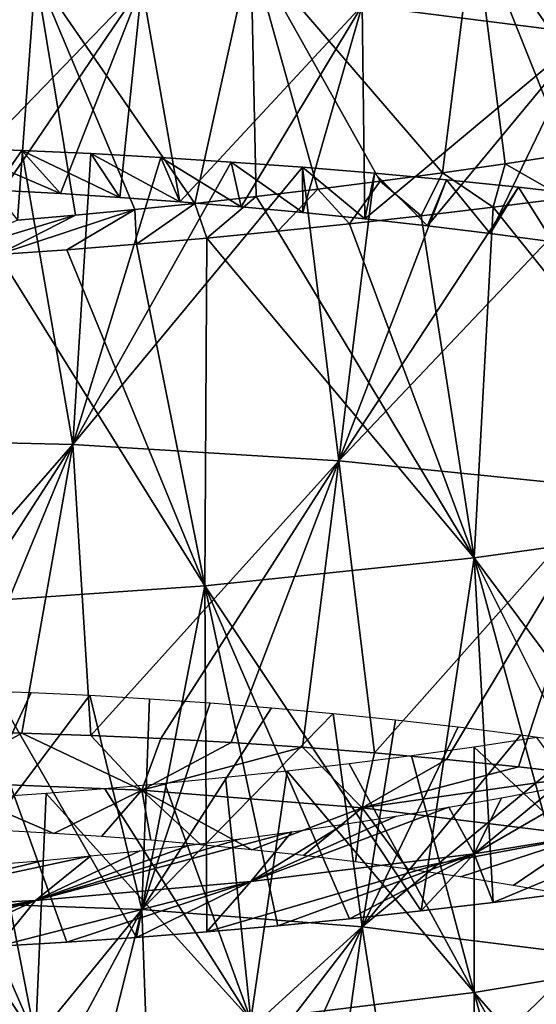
# Model space of a CAD drawing. Header units: millimetres. Extents: x -161 to 161, y -94 to 1149.
# Tile 836 of 1056: x 42.27 to 44.81, y 430.84 to 435.68. Entities that reach past the tile are written whole.
import ezdxf

# ---------------------------------------------------------------- set-up
doc = ezdxf.new("R2010")
doc.units = ezdxf.units.MM
doc.header["$LTSCALE"] = 81.481481
for name, color, linetype in [('71', 7, 'CONTINUOUS'), ('72', 7, 'CONTINUOUS'), ('73', 7, 'CONTINUOUS'), ('82', 7, 'CONTINUOUS')]:
    doc.layers.add(name, color=color, linetype=linetype)

msp = doc.modelspace()

# ---------------------------------------------------------------- linework, layer by layer
at = {"layer": '71', "color": 7, "linetype": 'CONTINUOUS', "true_color": 0xaaaaaa}
for points in [[(41.9442, 432.1787, -8.5874), (42.2772, 432.1713, -8.7135), (41.8424, 431.9317, -7.2462), (41.9442, 432.1787, -8.5874)], [(41.8424, 431.9317, -7.2462), (42.2772, 432.1713, -8.7135), (42.866, 431.8909, -7.6777), (41.8424, 431.9317, -7.2462)], [(42.2772, 432.1713, -8.7135), (42.6157, 432.16, -8.823), (42.866, 431.8909, -7.6777), (42.2772, 432.1713, -8.7135)], [(42.6157, 432.16, -8.823), (42.9589, 432.1447, -8.9158), (42.866, 431.8909, -7.6777), (42.6157, 432.16, -8.823)], [(42.9589, 432.1447, -8.9158), (43.3061, 432.1254, -8.9918), (42.866, 431.8909, -7.6777), (42.9589, 432.1447, -8.9158)], [(43.3061, 432.1254, -8.9918), (43.6565, 432.1019, -9.0507), (42.866, 431.8909, -7.6777), (43.3061, 432.1254, -8.9918)], [(42.866, 431.8909, -7.6777), (43.6565, 432.1019, -9.0507), (43.9488, 431.8037, -7.9139), (42.866, 431.8909, -7.6777)], [(43.6565, 432.1019, -9.0507), (44.0093, 432.0743, -9.0924), (43.9488, 431.8037, -7.9139), (43.6565, 432.1019, -9.0507)], [(44.0093, 432.0743, -9.0924), (44.3635, 432.0424, -9.1168), (43.9488, 431.8037, -7.9139), (44.0093, 432.0743, -9.0924)], [(44.3635, 432.0424, -9.1168), (44.7182, 432.0062, -9.1236), (43.9488, 431.8037, -7.9139), (44.3635, 432.0424, -9.1168)], [(44.7182, 432.0062, -9.1236), (45.0722, 431.9656, -9.1128), (43.9488, 431.8037, -7.9139), (44.7182, 432.0062, -9.1236)], [(41.8424, 431.9317, -7.2462), (42.866, 431.8909, -7.6777), (42.4334, 431.6789, -6.2316), (41.8424, 431.9317, -7.2462)], [(42.205, 431.6915, -6.1019), (41.8424, 431.9317, -7.2462), (42.4334, 431.6789, -6.2316), (42.205, 431.6915, -6.1019)], [(43.9488, 431.8037, -7.9139), (45.0722, 431.9656, -9.1128), (45.0513, 431.6672, -7.9475), (43.9488, 431.8037, -7.9139)], [(45.5976, 431.7592, 3.8383), (44.5, 431.5785, 3.9074), (45.1505, 431.9556, 2.7133), (45.5976, 431.7592, 3.8383)], [(45.1505, 431.9556, 2.7133), (44.5, 431.5785, 3.9074), (44.8927, 431.903, 2.7324), (45.1505, 431.9556, 2.7133)], [(42.4334, 431.6789, -6.2316), (42.866, 431.8909, -7.6777), (42.6687, 431.6634, -6.3488), (42.4334, 431.6789, -6.2316)], [(42.6687, 431.6634, -6.3488), (42.866, 431.8909, -7.6777), (42.9102, 431.6448, -6.4529), (42.6687, 431.6634, -6.3488)], [(42.866, 431.8909, -7.6777), (43.9488, 431.8037, -7.9139), (43.4071, 431.598, -6.6202), (42.866, 431.8909, -7.6777)], [(42.9102, 431.6448, -6.4529), (42.866, 431.8909, -7.6777), (43.1567, 431.623, -6.5434), (42.9102, 431.6448, -6.4529)], [(43.1567, 431.623, -6.5434), (42.866, 431.8909, -7.6777), (43.4071, 431.598, -6.6202), (43.1567, 431.623, -6.5434)], [(44.8927, 431.903, 2.7324), (44.5, 431.5785, 3.9074), (44.6337, 431.8535, 2.7371), (44.8927, 431.903, 2.7324)], [(44.6337, 431.8535, 2.7371), (44.5, 431.5785, 3.9074), (44.3746, 431.8071, 2.7274), (44.6337, 431.8535, 2.7371)], [(44.5, 431.5785, 3.9074), (43.4024, 431.4418, 3.7705), (44.3746, 431.8071, 2.7274), (44.5, 431.5785, 3.9074)], [(44.3746, 431.8071, 2.7274), (43.4024, 431.4418, 3.7705), (44.1161, 431.7638, 2.7034), (44.3746, 431.8071, 2.7274)], [(43.4071, 431.598, -6.6202), (43.9488, 431.8037, -7.9139), (43.6605, 431.5698, -6.6831), (43.4071, 431.598, -6.6202)], [(43.6605, 431.5698, -6.6831), (43.9488, 431.8037, -7.9139), (43.9162, 431.5384, -6.7321), (43.6605, 431.5698, -6.6831)], [(43.9162, 431.5384, -6.7321), (43.9488, 431.8037, -7.9139), (44.1737, 431.5035, -6.7672), (43.9162, 431.5384, -6.7321)], [(43.9488, 431.8037, -7.9139), (45.0513, 431.6672, -7.9475), (44.1737, 431.5035, -6.7672), (43.9488, 431.8037, -7.9139)], [(44.1161, 431.7638, 2.7034), (43.4024, 431.4418, 3.7705), (43.8589, 431.7236, 2.6651), (44.1161, 431.7638, 2.7034)], [(45.5976, 431.7592, 3.8383), (44.5932, 431.3392, 5.0828), (44.5, 431.5785, 3.9074), (45.5976, 431.7592, 3.8383)], [(44.9469, 431.3849, 5.0784), (44.5932, 431.3392, 5.0828), (45.5976, 431.7592, 3.8383), (44.9469, 431.3849, 5.0784)], [(43.4024, 431.4418, 3.7705), (42.3443, 431.3491, 3.433), (43.6037, 431.6864, 2.6128), (43.4024, 431.4418, 3.7705)], [(43.6037, 431.6864, 2.6128), (42.3443, 431.3491, 3.433), (43.3509, 431.6523, 2.5465), (43.6037, 431.6864, 2.6128)], [(43.8589, 431.7236, 2.6651), (43.4024, 431.4418, 3.7705), (43.6037, 431.6864, 2.6128), (43.8589, 431.7236, 2.6651)], [(43.3509, 431.6523, 2.5465), (42.3443, 431.3491, 3.433), (43.1015, 431.6212, 2.4663), (43.3509, 431.6523, 2.5465)], [(44.1737, 431.5035, -6.7672), (45.0513, 431.6672, -7.9475), (44.4322, 431.4652, -6.7881), (44.1737, 431.5035, -6.7672)], [(44.4322, 431.4652, -6.7881), (45.0513, 431.6672, -7.9475), (44.6913, 431.4233, -6.7948), (44.4322, 431.4652, -6.7881)], [(44.6913, 431.4233, -6.7948), (45.0513, 431.6672, -7.9475), (44.9499, 431.3779, -6.7873), (44.6913, 431.4233, -6.7948)], [(43.1015, 431.6212, 2.4663), (42.3443, 431.3491, 3.433), (42.8563, 431.5931, 2.3724), (43.1015, 431.6212, 2.4663)], [(42.8563, 431.5931, 2.3724), (42.3443, 431.3491, 3.433), (42.6164, 431.568, 2.2649), (42.8563, 431.5931, 2.3724)], [(42.3443, 431.3491, 3.433), (41.3645, 431.2995, 2.9046), (42.6164, 431.568, 2.2649), (42.3443, 431.3491, 3.433)], [(42.6164, 431.568, 2.2649), (41.3645, 431.2995, 2.9046), (42.3828, 431.546, 2.1445), (42.6164, 431.568, 2.2649)], [(42.3828, 431.546, 2.1445), (41.3645, 431.2995, 2.9046), (42.1563, 431.5269, 2.0115), (42.3828, 431.546, 2.1445)], [(43.5347, 431.2249, 4.9901), (43.1854, 431.1943, 4.9245), (44.5, 431.5785, 3.9074), (43.5347, 431.2249, 4.9901)], [(44.5, 431.5785, 3.9074), (43.1854, 431.1943, 4.9245), (43.4024, 431.4418, 3.7705), (44.5, 431.5785, 3.9074)], [(43.8862, 431.2592, 5.0385), (43.5347, 431.2249, 4.9901), (44.5, 431.5785, 3.9074), (43.8862, 431.2592, 5.0385)], [(44.2393, 431.2973, 5.0694), (43.8862, 431.2592, 5.0385), (44.5, 431.5785, 3.9074), (44.2393, 431.2973, 5.0694)], [(44.5932, 431.3392, 5.0828), (44.2393, 431.2973, 5.0694), (44.5, 431.5785, 3.9074), (44.5932, 431.3392, 5.0828)], [(42.4974, 431.1443, 4.742), (42.1604, 431.125, 4.6254), (43.4024, 431.4418, 3.7705), (42.4974, 431.1443, 4.742)], [(43.4024, 431.4418, 3.7705), (42.1604, 431.125, 4.6254), (42.3443, 431.3491, 3.433), (43.4024, 431.4418, 3.7705)], [(42.8394, 431.1675, 4.8417), (42.4974, 431.1443, 4.742), (43.4024, 431.4418, 3.7705), (42.8394, 431.1675, 4.8417)], [(43.1854, 431.1943, 4.9245), (42.8394, 431.1675, 4.8417), (43.4024, 431.4418, 3.7705), (43.1854, 431.1943, 4.9245)], [(41.1895, 431.089, 4.1776), (40.882, 431.0842, 3.997), (42.3443, 431.3491, 3.433), (41.1895, 431.089, 4.1776)], [(42.3443, 431.3491, 3.433), (40.882, 431.0842, 3.997), (41.3645, 431.2995, 2.9046), (42.3443, 431.3491, 3.433)], [(41.5056, 431.0973, 4.3428), (41.1895, 431.089, 4.1776), (42.3443, 431.3491, 3.433), (41.5056, 431.0973, 4.3428)], [(41.8295, 431.1093, 4.4923), (41.5056, 431.0973, 4.3428), (42.3443, 431.3491, 3.433), (41.8295, 431.1093, 4.4923)], [(42.1604, 431.125, 4.6254), (41.8295, 431.1093, 4.4923), (42.3443, 431.3491, 3.433), (42.1604, 431.125, 4.6254)]]:
    msp.add_3dface(points, dxfattribs=at)
at = {"layer": '72', "color": 7, "linetype": 'CONTINUOUS', "true_color": 0xaaaaaa}
for points in [[(42.1815, 434.8395, -6.7695), (42.4669, 434.8236, -6.8905), (41.9442, 435.0483, -7.9518), (42.1815, 434.8395, -6.7695)], [(41.9442, 435.0483, -7.9518), (42.4669, 434.8236, -6.8905), (42.2772, 435.0358, -8.0776), (41.9442, 435.0483, -7.9518)], [(42.4669, 434.8236, -6.8905), (42.758, 434.8047, -6.9964), (42.2772, 435.0358, -8.0776), (42.4669, 434.8236, -6.8905)], [(42.2772, 435.0358, -8.0776), (42.758, 434.8047, -6.9964), (42.6157, 435.0201, -8.1865), (42.2772, 435.0358, -8.0776)], [(42.758, 434.8047, -6.9964), (43.0538, 434.7829, -7.0869), (42.6157, 435.0201, -8.1865), (42.758, 434.8047, -6.9964)], [(42.6157, 435.0201, -8.1865), (43.0538, 434.7829, -7.0869), (42.9589, 435.0012, -8.2786), (42.6157, 435.0201, -8.1865)], [(43.0538, 434.7829, -7.0869), (43.3538, 434.7581, -7.1621), (42.9589, 435.0012, -8.2786), (43.0538, 434.7829, -7.0869)], [(42.9589, 435.0012, -8.2786), (43.3538, 434.7581, -7.1621), (43.3061, 434.9788, -8.3538), (42.9589, 435.0012, -8.2786)], [(43.3538, 434.7581, -7.1621), (43.657, 434.7301, -7.2217), (43.3061, 434.9788, -8.3538), (43.3538, 434.7581, -7.1621)], [(43.3061, 434.9788, -8.3538), (43.657, 434.7301, -7.2217), (43.6565, 434.9531, -8.4117), (43.3061, 434.9788, -8.3538)], [(44.9584, 435.0179, 4.5504), (44.6514, 434.9705, 4.5588), (44.9469, 434.8016, 5.7348), (44.9584, 435.0179, 4.5504)], [(43.657, 434.7301, -7.2217), (43.9629, 434.699, -7.2656), (43.6565, 434.9531, -8.4117), (43.657, 434.7301, -7.2217)], [(43.6565, 434.9531, -8.4117), (43.9629, 434.699, -7.2656), (44.0093, 434.9238, -8.4523), (43.6565, 434.9531, -8.4117)], [(44.6514, 434.9705, 4.5588), (44.3439, 434.9259, 4.551), (44.5932, 434.7562, 5.7409), (44.6514, 434.9705, 4.5588)], [(44.9469, 434.8016, 5.7348), (44.6514, 434.9705, 4.5588), (44.5932, 434.7562, 5.7409), (44.9469, 434.8016, 5.7348)], [(44.037, 434.8842, 4.527), (43.7314, 434.8452, 4.487), (43.8862, 434.6745, 5.6999), (44.037, 434.8842, 4.527)], [(44.2393, 434.7138, 5.7293), (44.037, 434.8842, 4.527), (43.8862, 434.6745, 5.6999), (44.2393, 434.7138, 5.7293)], [(43.9629, 434.699, -7.2656), (44.2704, 434.6647, -7.2935), (44.0093, 434.9238, -8.4523), (43.9629, 434.699, -7.2656)], [(44.0093, 434.9238, -8.4523), (44.2704, 434.6647, -7.2935), (44.3635, 434.8909, -8.4754), (44.0093, 434.9238, -8.4523)], [(44.3439, 434.9259, 4.551), (44.037, 434.8842, 4.527), (44.2393, 434.7138, 5.7293), (44.3439, 434.9259, 4.551)], [(44.5932, 434.7562, 5.7409), (44.3439, 434.9259, 4.551), (44.2393, 434.7138, 5.7293), (44.5932, 434.7562, 5.7409)], [(44.2704, 434.6647, -7.2935), (44.5786, 434.627, -7.3053), (44.3635, 434.8909, -8.4754), (44.2704, 434.6647, -7.2935)], [(44.3635, 434.8909, -8.4754), (44.5786, 434.627, -7.3053), (44.7182, 434.8545, -8.4807), (44.3635, 434.8909, -8.4754)], [(43.7314, 434.8452, 4.487), (43.4279, 434.8091, 4.4311), (43.5347, 434.6382, 5.653), (43.7314, 434.8452, 4.487)], [(43.8862, 434.6745, 5.6999), (43.7314, 434.8452, 4.487), (43.5347, 434.6382, 5.653), (43.8862, 434.6745, 5.6999)], [(44.5786, 434.627, -7.3053), (44.8864, 434.5861, -7.301), (44.7182, 434.8545, -8.4807), (44.5786, 434.627, -7.3053)], [(44.7182, 434.8545, -8.4807), (44.8864, 434.5861, -7.301), (45.0722, 434.8144, -8.4683), (44.7182, 434.8545, -8.4807)], [(43.4279, 434.8091, 4.4311), (43.1276, 434.7757, 4.3596), (43.1854, 434.605, 5.5886), (43.4279, 434.8091, 4.4311)], [(43.5347, 434.6382, 5.653), (43.4279, 434.8091, 4.4311), (43.1854, 434.605, 5.5886), (43.5347, 434.6382, 5.653)], [(42.8314, 434.7452, 4.2726), (42.5402, 434.7174, 4.1705), (42.1604, 434.5238, 5.2925), (42.8314, 434.7452, 4.2726)], [(42.4974, 434.5478, 5.4082), (42.8314, 434.7452, 4.2726), (42.1604, 434.5238, 5.2925), (42.4974, 434.5478, 5.4082)], [(42.8394, 434.5749, 5.507), (42.8314, 434.7452, 4.2726), (42.4974, 434.5478, 5.4082), (42.8394, 434.5749, 5.507)], [(43.1276, 434.7757, 4.3596), (42.8314, 434.7452, 4.2726), (42.8394, 434.5749, 5.507), (43.1276, 434.7757, 4.3596)], [(43.1854, 434.605, 5.5886), (43.1276, 434.7757, 4.3596), (42.8394, 434.5749, 5.507), (43.1854, 434.605, 5.5886)], [(42.5402, 434.7174, 4.1705), (42.2547, 434.6924, 4.0534), (41.8295, 434.5028, 5.1601), (42.5402, 434.7174, 4.1705)], [(42.1604, 434.5238, 5.2925), (42.5402, 434.7174, 4.1705), (41.8295, 434.5028, 5.1601), (42.1604, 434.5238, 5.2925)]]:
    msp.add_3dface(points, dxfattribs=at)
at = {"layer": '73', "color": 7, "linetype": 'CONTINUOUS', "true_color": 0xaaaaaa}
for points in [[(41.9442, 435.0483, -7.9518), (42.2772, 435.0358, -8.0776), (41.2926, 433.6198, -7.951), (41.9442, 435.0483, -7.9518)], [(41.2926, 433.6198, -7.951), (42.2772, 435.0358, -8.0776), (42.5279, 433.5907, -8.4639), (41.2926, 433.6198, -7.951)], [(42.2772, 435.0358, -8.0776), (42.6157, 435.0201, -8.1865), (42.5279, 433.5907, -8.4639), (42.2772, 435.0358, -8.0776)], [(42.6157, 435.0201, -8.1865), (42.9589, 435.0012, -8.2786), (42.5279, 433.5907, -8.4639), (42.6157, 435.0201, -8.1865)], [(42.9589, 435.0012, -8.2786), (43.3061, 434.9788, -8.3538), (42.5279, 433.5907, -8.4639), (42.9589, 435.0012, -8.2786)], [(43.3061, 434.9788, -8.3538), (43.6565, 434.9531, -8.4117), (42.5279, 433.5907, -8.4639), (43.3061, 434.9788, -8.3538)], [(42.5279, 433.5907, -8.4639), (43.6565, 434.9531, -8.4117), (43.8347, 433.5104, -8.7399), (42.5279, 433.5907, -8.4639)], [(43.6565, 434.9531, -8.4117), (44.0093, 434.9238, -8.4523), (43.8347, 433.5104, -8.7399), (43.6565, 434.9531, -8.4117)], [(44.0093, 434.9238, -8.4523), (44.3635, 434.8909, -8.4754), (43.8347, 433.5104, -8.7399), (44.0093, 434.9238, -8.4523)], [(44.3635, 434.8909, -8.4754), (44.7182, 434.8545, -8.4807), (43.8347, 433.5104, -8.7399), (44.3635, 434.8909, -8.4754)], [(44.7182, 434.8545, -8.4807), (45.0722, 434.8144, -8.4683), (43.8347, 433.5104, -8.7399), (44.7182, 434.8545, -8.4807)], [(43.8347, 433.5104, -8.7399), (45.0722, 434.8144, -8.4683), (45.1653, 433.3755, -8.7704), (43.8347, 433.5104, -8.7399)], [(44.9469, 434.8016, 5.7348), (44.5932, 434.7562, 5.7409), (45.8246, 433.2186, 5.3337), (44.9469, 434.8016, 5.7348)], [(44.5932, 434.7562, 5.7409), (44.2393, 434.7138, 5.7293), (44.5, 433.033, 5.4274), (44.5932, 434.7562, 5.7409)], [(45.8246, 433.2186, 5.3337), (44.5932, 434.7562, 5.7409), (44.5, 433.033, 5.4274), (45.8246, 433.2186, 5.3337)], [(44.2393, 434.7138, 5.7293), (43.8862, 434.6745, 5.6999), (44.5, 433.033, 5.4274), (44.2393, 434.7138, 5.7293)], [(43.5347, 434.6382, 5.653), (43.1854, 434.605, 5.5886), (44.5, 433.033, 5.4274), (43.5347, 434.6382, 5.653)], [(43.8862, 434.6745, 5.6999), (43.5347, 434.6382, 5.653), (44.5, 433.033, 5.4274), (43.8862, 434.6745, 5.6999)], [(43.1854, 434.605, 5.5886), (42.8394, 434.5749, 5.507), (43.1753, 432.8955, 5.2714), (43.1854, 434.605, 5.5886)], [(44.5, 433.033, 5.4274), (43.1854, 434.605, 5.5886), (43.1753, 432.8955, 5.2714), (44.5, 433.033, 5.4274)], [(42.4974, 434.5478, 5.4082), (42.1604, 434.5238, 5.2925), (43.1753, 432.8955, 5.2714), (42.4974, 434.5478, 5.4082)], [(42.8394, 434.5749, 5.507), (42.4974, 434.5478, 5.4082), (43.1753, 432.8955, 5.2714), (42.8394, 434.5749, 5.507)], [(43.1753, 432.8955, 5.2714), (42.1604, 434.5238, 5.2925), (41.8983, 432.8063, 4.8724), (43.1753, 432.8955, 5.2714)], [(41.2987, 432.1821, -8.2863), (41.2926, 433.6198, -7.951), (42.5279, 433.5907, -8.4639), (41.2987, 432.1821, -8.2863)], [(41.6178, 432.1823, -8.4448), (41.2987, 432.1821, -8.2863), (42.5279, 433.5907, -8.4639), (41.6178, 432.1823, -8.4448)], [(41.9442, 432.1787, -8.5874), (41.6178, 432.1823, -8.4448), (42.5279, 433.5907, -8.4639), (41.9442, 432.1787, -8.5874)], [(42.2772, 432.1713, -8.7135), (41.9442, 432.1787, -8.5874), (42.5279, 433.5907, -8.4639), (42.2772, 432.1713, -8.7135)], [(42.6157, 432.16, -8.823), (42.2772, 432.1713, -8.7135), (42.5279, 433.5907, -8.4639), (42.6157, 432.16, -8.823)], [(42.6157, 432.16, -8.823), (42.5279, 433.5907, -8.4639), (43.8347, 433.5104, -8.7399), (42.6157, 432.16, -8.823)], [(42.9589, 432.1447, -8.9158), (42.6157, 432.16, -8.823), (43.8347, 433.5104, -8.7399), (42.9589, 432.1447, -8.9158)], [(43.3061, 432.1254, -8.9918), (42.9589, 432.1447, -8.9158), (43.8347, 433.5104, -8.7399), (43.3061, 432.1254, -8.9918)], [(43.6565, 432.1019, -9.0507), (43.3061, 432.1254, -8.9918), (43.8347, 433.5104, -8.7399), (43.6565, 432.1019, -9.0507)], [(44.0093, 432.0743, -9.0924), (43.6565, 432.1019, -9.0507), (43.8347, 433.5104, -8.7399), (44.0093, 432.0743, -9.0924)], [(44.0093, 432.0743, -9.0924), (43.8347, 433.5104, -8.7399), (45.1653, 433.3755, -8.7704), (44.0093, 432.0743, -9.0924)], [(44.3635, 432.0424, -9.1168), (44.0093, 432.0743, -9.0924), (45.1653, 433.3755, -8.7704), (44.3635, 432.0424, -9.1168)], [(44.7182, 432.0062, -9.1236), (44.3635, 432.0424, -9.1168), (45.1653, 433.3755, -8.7704), (44.7182, 432.0062, -9.1236)], [(45.0722, 431.9656, -9.1128), (44.7182, 432.0062, -9.1236), (45.1653, 433.3755, -8.7704), (45.0722, 431.9656, -9.1128)], [(45.6501, 431.4874, 5.0172), (45.8246, 433.2186, 5.3337), (44.5, 433.033, 5.4274), (45.6501, 431.4874, 5.0172)], [(44.2393, 431.2973, 5.0694), (44.5, 433.033, 5.4274), (43.1753, 432.8955, 5.2714), (44.2393, 431.2973, 5.0694)], [(44.2393, 431.2973, 5.0694), (44.5932, 431.3392, 5.0828), (44.5, 433.033, 5.4274), (44.2393, 431.2973, 5.0694)], [(44.5932, 431.3392, 5.0828), (44.9469, 431.3849, 5.0784), (44.5, 433.033, 5.4274), (44.5932, 431.3392, 5.0828)], [(44.9469, 431.3849, 5.0784), (45.2995, 431.4343, 5.0565), (44.5, 433.033, 5.4274), (44.9469, 431.3849, 5.0784)], [(45.2995, 431.4343, 5.0565), (45.6501, 431.4874, 5.0172), (44.5, 433.033, 5.4274), (45.2995, 431.4343, 5.0565)], [(42.8394, 431.1675, 4.8417), (43.1753, 432.8955, 5.2714), (41.8983, 432.8063, 4.8724), (42.8394, 431.1675, 4.8417)], [(42.8394, 431.1675, 4.8417), (43.1854, 431.1943, 4.9245), (43.1753, 432.8955, 5.2714), (42.8394, 431.1675, 4.8417)], [(43.1854, 431.1943, 4.9245), (43.5347, 431.2249, 4.9901), (43.1753, 432.8955, 5.2714), (43.1854, 431.1943, 4.9245)], [(43.5347, 431.2249, 4.9901), (43.8862, 431.2592, 5.0385), (43.1753, 432.8955, 5.2714), (43.5347, 431.2249, 4.9901)], [(43.8862, 431.2592, 5.0385), (44.2393, 431.2973, 5.0694), (43.1753, 432.8955, 5.2714), (43.8862, 431.2592, 5.0385)], [(42.1604, 431.125, 4.6254), (42.4974, 431.1443, 4.742), (41.8983, 432.8063, 4.8724), (42.1604, 431.125, 4.6254)], [(42.4974, 431.1443, 4.742), (42.8394, 431.1675, 4.8417), (41.8983, 432.8063, 4.8724), (42.4974, 431.1443, 4.742)]]:
    msp.add_3dface(points, dxfattribs=at)
at = {"layer": '82', "color": 7, "linetype": 'CONTINUOUS', "true_color": 0xaaaaaa}
for points in [[(43.9488, 435.7476, -7.0587), (44.8864, 436.6821, -6.9023), (45.0513, 435.6095, -7.0848), (43.9488, 435.7476, -7.0587)], [(45.5681, 435.1207, 4.4855), (45.5976, 436.3419, 4.6786), (44.5, 436.1652, 4.7574), (45.5681, 435.1207, 4.4855)], [(44.3439, 434.9259, 4.551), (44.5, 436.1652, 4.7574), (43.4024, 436.0212, 4.6282), (44.3439, 434.9259, 4.551)], [(44.3439, 434.9259, 4.551), (44.6514, 434.9705, 4.5588), (44.5, 436.1652, 4.7574), (44.3439, 434.9259, 4.551)], [(44.6514, 434.9705, 4.5588), (44.9584, 435.0179, 4.5504), (44.5, 436.1652, 4.7574), (44.6514, 434.9705, 4.5588)], [(44.9584, 435.0179, 4.5504), (45.2643, 435.068, 4.5259), (44.5, 436.1652, 4.7574), (44.9584, 435.0179, 4.5504)], [(45.2643, 435.068, 4.5259), (45.5681, 435.1207, 4.4855), (44.5, 436.1652, 4.7574), (45.2643, 435.068, 4.5259)], [(43.1276, 434.7757, 4.3596), (43.4024, 436.0212, 4.6282), (42.3443, 435.9104, 4.2961), (43.1276, 434.7757, 4.3596)], [(43.1276, 434.7757, 4.3596), (43.4279, 434.8091, 4.4311), (43.4024, 436.0212, 4.6282), (43.1276, 434.7757, 4.3596)], [(43.4279, 434.8091, 4.4311), (43.7314, 434.8452, 4.487), (43.4024, 436.0212, 4.6282), (43.4279, 434.8091, 4.4311)], [(43.7314, 434.8452, 4.487), (44.037, 434.8842, 4.527), (43.4024, 436.0212, 4.6282), (43.7314, 434.8452, 4.487)], [(44.037, 434.8842, 4.527), (44.3439, 434.9259, 4.551), (43.4024, 436.0212, 4.6282), (44.037, 434.8842, 4.527)], [(42.2547, 434.6924, 4.0534), (42.3443, 435.9104, 4.2961), (41.3645, 435.8321, 3.7713), (42.2547, 434.6924, 4.0534)], [(41.9025, 434.8526, -6.6335), (41.8424, 435.9117, -6.399), (42.866, 435.8475, -6.8276), (41.9025, 434.8526, -6.6335)], [(42.2547, 434.6924, 4.0534), (42.5402, 434.7174, 4.1705), (42.3443, 435.9104, 4.2961), (42.2547, 434.6924, 4.0534)], [(42.5402, 434.7174, 4.1705), (42.8314, 434.7452, 4.2726), (42.3443, 435.9104, 4.2961), (42.5402, 434.7174, 4.1705)], [(42.8314, 434.7452, 4.2726), (43.1276, 434.7757, 4.3596), (42.3443, 435.9104, 4.2961), (42.8314, 434.7452, 4.2726)], [(42.1815, 434.8395, -6.7695), (41.9025, 434.8526, -6.6335), (42.866, 435.8475, -6.8276), (42.1815, 434.8395, -6.7695)], [(42.4669, 434.8236, -6.8905), (42.1815, 434.8395, -6.7695), (42.866, 435.8475, -6.8276), (42.4669, 434.8236, -6.8905)], [(42.758, 434.8047, -6.9964), (42.4669, 434.8236, -6.8905), (42.866, 435.8475, -6.8276), (42.758, 434.8047, -6.9964)], [(43.0538, 434.7829, -7.0869), (42.758, 434.8047, -6.9964), (42.866, 435.8475, -6.8276), (43.0538, 434.7829, -7.0869)], [(43.0538, 434.7829, -7.0869), (42.866, 435.8475, -6.8276), (43.9488, 435.7476, -7.0587), (43.0538, 434.7829, -7.0869)], [(43.3538, 434.7581, -7.1621), (43.0538, 434.7829, -7.0869), (43.9488, 435.7476, -7.0587), (43.3538, 434.7581, -7.1621)], [(43.657, 434.7301, -7.2217), (43.3538, 434.7581, -7.1621), (43.9488, 435.7476, -7.0587), (43.657, 434.7301, -7.2217)], [(43.9629, 434.699, -7.2656), (43.657, 434.7301, -7.2217), (43.9488, 435.7476, -7.0587), (43.9629, 434.699, -7.2656)], [(43.9629, 434.699, -7.2656), (43.9488, 435.7476, -7.0587), (45.0513, 435.6095, -7.0848), (43.9629, 434.699, -7.2656)], [(44.2704, 434.6647, -7.2935), (43.9629, 434.699, -7.2656), (45.0513, 435.6095, -7.0848), (44.2704, 434.6647, -7.2935)], [(44.5786, 434.627, -7.3053), (44.2704, 434.6647, -7.2935), (45.0513, 435.6095, -7.0848), (44.5786, 434.627, -7.3053)], [(44.8864, 434.5861, -7.301), (44.5786, 434.627, -7.3053), (45.0513, 435.6095, -7.0848), (44.8864, 434.5861, -7.301)], [(42.0409, 432.3815, -7.2394), (42.3226, 432.3713, -7.3682), (41.8424, 431.3412, -7.3914), (42.0409, 432.3815, -7.2394)], [(42.3226, 432.3713, -7.3682), (42.6106, 432.3578, -7.4821), (41.8424, 431.3412, -7.3914), (42.3226, 432.3713, -7.3682)], [(41.8424, 431.3412, -7.3914), (42.6106, 432.3578, -7.4821), (42.866, 431.3038, -7.8232), (41.8424, 431.3412, -7.3914)], [(42.6106, 432.3578, -7.4821), (42.9039, 432.3409, -7.5809), (42.866, 431.3038, -7.8232), (42.6106, 432.3578, -7.4821)], [(42.9039, 432.3409, -7.5809), (43.2016, 432.3204, -7.6645), (42.866, 431.3038, -7.8232), (42.9039, 432.3409, -7.5809)], [(43.2016, 432.3204, -7.6645), (43.5029, 432.2963, -7.7328), (42.866, 431.3038, -7.8232), (43.2016, 432.3204, -7.6645)], [(43.5029, 432.2963, -7.7328), (43.8072, 432.2686, -7.7856), (42.866, 431.3038, -7.8232), (43.5029, 432.2963, -7.7328)], [(42.866, 431.3038, -7.8232), (43.8072, 432.2686, -7.7856), (43.9487, 431.2186, -8.06), (42.866, 431.3038, -7.8232)], [(43.8072, 432.2686, -7.7856), (44.1136, 432.2372, -7.8227), (43.9487, 431.2186, -8.06), (43.8072, 432.2686, -7.7856)], [(44.1136, 432.2372, -7.8227), (44.4214, 432.202, -7.8439), (43.9487, 431.2186, -8.06), (44.1136, 432.2372, -7.8227)], [(44.4214, 432.202, -7.8439), (44.7296, 432.1629, -7.8491), (43.9487, 431.2186, -8.06), (44.4214, 432.202, -7.8439)], [(44.7296, 432.1629, -7.8491), (45.0371, 432.1199, -7.8384), (43.9487, 431.2186, -8.06), (44.7296, 432.1629, -7.8491)], [(44.8081, 432.1493, 4.0189), (44.5, 432.1032, 4.0178), (45.5976, 431.0786, 3.6914), (44.8081, 432.1493, 4.0189)], [(43.9487, 431.2186, -8.06), (45.0371, 432.1199, -7.8384), (45.0512, 431.0824, -8.0948), (43.9487, 431.2186, -8.06)], [(44.5, 432.1032, 4.0178), (44.1919, 432.0605, 4.0005), (44.5, 430.8973, 3.7591), (44.5, 432.1032, 4.0178)], [(45.5976, 431.0786, 3.6914), (44.5, 432.1032, 4.0178), (44.5, 430.8973, 3.7591), (45.5976, 431.0786, 3.6914)], [(44.1919, 432.0605, 4.0005), (43.885, 432.0212, 3.9671), (44.5, 430.8973, 3.7591), (44.1919, 432.0605, 4.0005)], [(43.5801, 431.9852, 3.9179), (43.2781, 431.9526, 3.8531), (43.4024, 430.7617, 3.621), (43.5801, 431.9852, 3.9179)], [(44.5, 430.8973, 3.7591), (43.5801, 431.9852, 3.9179), (43.4024, 430.7617, 3.621), (44.5, 430.8973, 3.7591)], [(43.885, 432.0212, 3.9671), (43.5801, 431.9852, 3.9179), (44.5, 430.8973, 3.7591), (43.885, 432.0212, 3.9671)], [(43.2781, 431.9526, 3.8531), (42.9796, 431.9233, 3.7728), (43.4024, 430.7617, 3.621), (43.2781, 431.9526, 3.8531)], [(42.6852, 431.8974, 3.6772), (42.3957, 431.8746, 3.5663), (43.4024, 430.7617, 3.621), (42.6852, 431.8974, 3.6772)], [(42.9796, 431.9233, 3.7728), (42.6852, 431.8974, 3.6772), (43.4024, 430.7617, 3.621), (42.9796, 431.9233, 3.7728)], [(41.8349, 431.839, 3.2996), (41.5655, 431.8259, 3.1448), (42.3444, 430.6718, 3.2828), (41.8349, 431.839, 3.2996)], [(42.112, 431.8552, 3.4403), (41.8349, 431.839, 3.2996), (42.3444, 430.6718, 3.2828), (42.112, 431.8552, 3.4403)], [(42.3957, 431.8746, 3.5663), (42.112, 431.8552, 3.4403), (42.3444, 430.6718, 3.2828), (42.3957, 431.8746, 3.5663)], [(43.4024, 430.7617, 3.621), (42.3957, 431.8746, 3.5663), (42.3444, 430.6718, 3.2828), (43.4024, 430.7617, 3.621)], [(42.3444, 430.6718, 3.2828), (41.5655, 431.8259, 3.1448), (41.3645, 430.6265, 2.754), (42.3444, 430.6718, 3.2828)], [(42.0409, 430.297, -7.7616), (41.8424, 431.3412, -7.3914), (42.866, 431.3038, -7.8232), (42.0409, 430.297, -7.7616)], [(42.3226, 430.2905, -7.8906), (42.0409, 430.297, -7.7616), (42.866, 431.3038, -7.8232), (42.3226, 430.2905, -7.8906)], [(42.6106, 430.2803, -8.0048), (42.3226, 430.2905, -7.8906), (42.866, 431.3038, -7.8232), (42.6106, 430.2803, -8.0048)], [(42.9039, 430.2662, -8.1041), (42.6106, 430.2803, -8.0048), (42.866, 431.3038, -7.8232), (42.9039, 430.2662, -8.1041)], [(42.9039, 430.2662, -8.1041), (42.866, 431.3038, -7.8232), (43.9487, 431.2186, -8.06), (42.9039, 430.2662, -8.1041)], [(43.2016, 430.2481, -8.1883), (42.9039, 430.2662, -8.1041), (43.9487, 431.2186, -8.06), (43.2016, 430.2481, -8.1883)], [(43.5029, 430.226, -8.2572), (43.2016, 430.2481, -8.1883), (43.9487, 431.2186, -8.06), (43.5029, 430.226, -8.2572)], [(43.8072, 430.1999, -8.3107), (43.5029, 430.226, -8.2572), (43.9487, 431.2186, -8.06), (43.8072, 430.1999, -8.3107)], [(44.1136, 430.1695, -8.3487), (43.8072, 430.1999, -8.3107), (43.9487, 431.2186, -8.06), (44.1136, 430.1695, -8.3487)], [(44.1136, 430.1695, -8.3487), (43.9487, 431.2186, -8.06), (45.0512, 431.0824, -8.0948), (44.1136, 430.1695, -8.3487)], [(44.4214, 430.1349, -8.371), (44.1136, 430.1695, -8.3487), (45.0512, 431.0824, -8.0948), (44.4214, 430.1349, -8.371)], [(44.7296, 430.096, -8.3773), (44.4214, 430.1349, -8.371), (45.0512, 431.0824, -8.0948), (44.7296, 430.096, -8.3773)], [(45.4199, 429.8445, 3.4425), (45.5976, 431.0786, 3.6914), (44.5, 430.8973, 3.7591), (45.4199, 429.8445, 3.4425)], [(45.0371, 430.0528, -8.3678), (44.7296, 430.096, -8.3773), (45.0512, 431.0824, -8.0948), (45.0371, 430.0528, -8.3678)], [(44.5, 429.6953, 3.483), (44.5, 430.8973, 3.7591), (43.4024, 430.7617, 3.621), (44.5, 429.6953, 3.483)], [(44.5, 429.6953, 3.483), (44.8081, 429.7413, 3.4854), (44.5, 430.8973, 3.7591), (44.5, 429.6953, 3.483)], [(44.8081, 429.7413, 3.4854), (45.115, 429.7911, 3.4718), (44.5, 430.8973, 3.7591), (44.8081, 429.7413, 3.4854)], [(45.115, 429.7911, 3.4718), (45.4199, 429.8445, 3.4425), (44.5, 430.8973, 3.7591), (45.115, 429.7911, 3.4718)]]:
    msp.add_3dface(points, dxfattribs=at)

doc.saveas('drawing.dxf')
